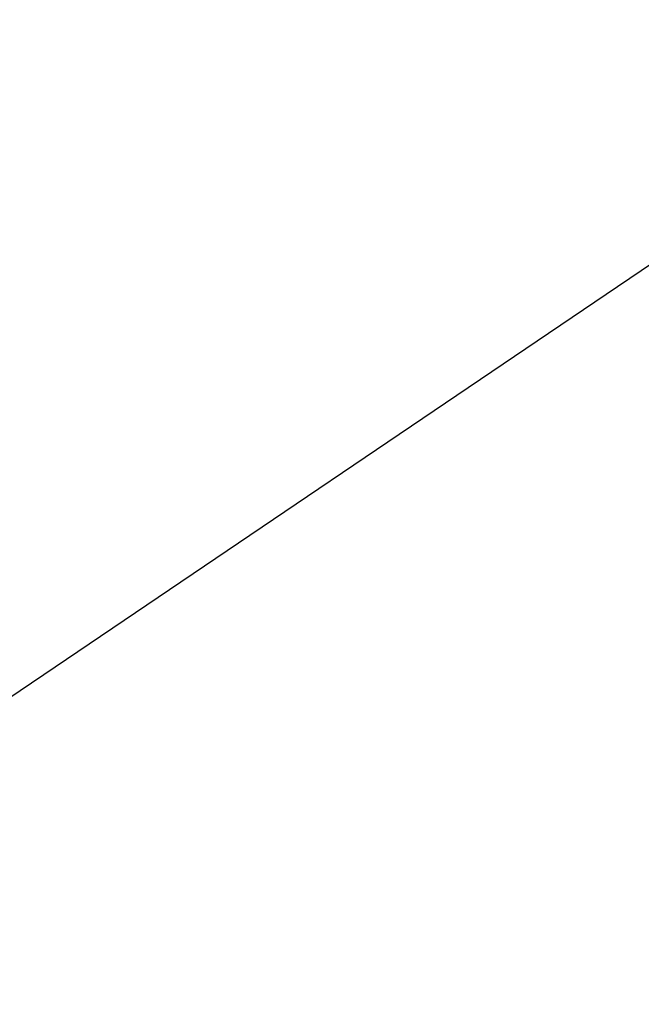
# Model space of a CAD drawing. Header units: metres. Extents: x 163628 to 167855, y 402678 to 405435.
# Tile 406 of 656: x 167388.121 to 167388.602, y 404847.573 to 404848.336. Entities that reach past the tile are written whole.
import ezdxf
from ezdxf import colors
from ezdxf.entities.mleader import LeaderData, LeaderLine
from ezdxf.math import Vec2, Vec3

# ---------------------------------------------------------------- set-up
doc = ezdxf.new("R2010")
doc.units = ezdxf.units.M
doc.layers.add('X-CA190022.004-UO-DWM_Snelfietsroute$0$N-WE-GW-BERM-G', color=125, linetype='Continuous', lineweight=25)
doc.layers.add('X-CA190022.004-UO-TXT_Tekst 1op200$0$X-XX-AL-T25- LEADER BOVENGROND EN ONDERGRONDSE INFRA', color=7, linetype='Continuous', lineweight=25)
doc.styles.add('X-CA190022.004-UO-TXT_Tekst 1op200$0$NLCS-ISO-M200-T25', font='NLCS-ISO.ttf', dxfattribs={"height": 0.5})

msp = doc.modelspace()

# ---------------------------------------------------------------- linework, layer by layer
at = {"layer": 'X-CA190022.004-UO-DWM_Snelfietsroute$0$N-WE-GW-BERM-G', "elevation": 9.22513, "flags": 128}
msp.add_lwpolyline([(167368.80958, 404835.85957), (167373.05521, 404838.50519), (167373.99252, 404838.88236), (167377.32399, 404841.11092), (167381.64412, 404843.62817), (167385.87566, 404846.29806), (167390.02735, 404849.10552), (167394.42407, 404851.38361), (167394.47676, 404851.40002), (167395.07527, 404851.79228), (167398.71071, 404853.76504), (167398.88524, 404853.78227), (167399.90407, 404854.13805), (167400.74682, 404854.79082), (167401.56023, 404855.48599), (167402.38863, 404856.15162), (167403.40013, 404856.53281), (167404.32532, 404857.05182), (167405.09845, 404857.79632)], dxfattribs=at)

# ---------------------------------------------------------------- next in the draw order: leaders
at = {"layer": 'X-CA190022.004-UO-TXT_Tekst 1op200$0$X-XX-AL-T25- LEADER BOVENGROND EN ONDERGRONDSE INFRA'}
ml = msp.add_multileader_mtext('Standard', dxfattribs=at)
ml.set_content('Turfven, aanbrengen straatkolken met streklaag in berm, water vanaf percelen afvangen in berm (opsluitband met 5cm zicht) en afvoeren richting bestaande watergang.', color=256, style='X-CA190022.004-UO-TXT_Tekst 1op200$0$NLCS-ISO-M200-T25')
ml.set_leader_properties(color=256, linetype='ByLayer', lineweight=-1)
ml.build(insert=Vec2(0, 0))
ml.multileader.update_dxf_attribs({"text_left_attachment_type": 5, "text_right_attachment_type": 5, "dogleg_length": 0.5, "arrow_head_size": 0.5})
ctx = ml.context
ctx.base_point, ctx.char_height, ctx.arrow_head_size, ctx.landing_gap_size, ctx.plane_origin, ctx.plane_x_axis, ctx.plane_y_axis = Vec3(167386.93283, 404835.46714), 0.5, 0.5, 0.18, Vec3(167400.89203, 404831.47068), Vec3(0.78715, 0.616761), Vec3(-0.616761, 0.78715)
ctx.left_attachment, ctx.right_attachment = 5, 5
notes = []
notes.append((ctx, [(0, (1, 1, 0), (167396.24875, 404842.76651), (-0.78715, -0.616761), 0.5, [(0, [(167392.49726, 404847.8794)], 0, [])])]))
ctx.mtext.insert, ctx.mtext.text_direction, ctx.mtext.rotation, ctx.mtext.width, ctx.mtext.defined_height, ctx.mtext.flow_direction = Vec3(167384.07294, 404839.40896), Vec3(0.78715, 0.616761), 0.664621, 11.3112244, 3.97928, 5
ctx.mtext.has_bg_fill, ctx.mtext.bg_color, ctx.mtext.bg_scale_factor, ctx.mtext.bg_transparency, ctx.mtext.use_window_bg_color = 1, -1027028792, 1.5, 0, 1
for ctx, leaders in notes:
    for number, flags, end, landing, length, lines in leaders:
        leader = LeaderData()
        leader.index, (leader.has_last_leader_line, leader.has_dogleg_vector, leader.attachment_direction) = number, flags
        leader.last_leader_point, leader.dogleg_vector, leader.dogleg_length = Vec3(end), Vec3(landing), length
        for number, points, colour, breaks in lines:
            line = LeaderLine()
            line.index, line.vertices, line.color, line.breaks = number, Vec3.list(points), colors.encode_raw_color(colour), breaks
            leader.lines.append(line)
        ctx.leaders.append(leader)

doc.saveas('drawing.dxf')
